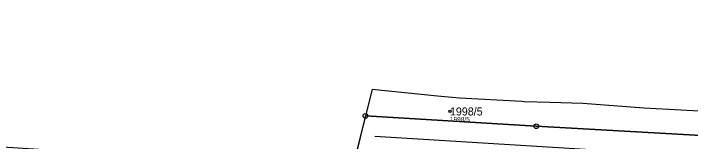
# Model space of a CAD drawing. Extents: x -762274 to -759271, y -1061928 to -1059060.
# Drawn here: x -761839.4 to -761695.6, y -1060342.9 to -1060315.8 of the extents above; entities that cross this region are included whole.
import ezdxf

# ---------------------------------------------------------------- set-up
doc = ezdxf.new("R2010")
doc.units = 0
for name, color, linetype in [('Definiční body', 7, 'Continuous'), ('Hranice parcel', 7, 'Continuous'), ('Parcelní čísla', 7, 'Continuous'), ('Polygon ku', 7, 'Continuous'), ('Polygon parcely', 7, 'Continuous'), ('Poz předměty', 7, 'Continuous'), ('Značky bodu BP', 7, 'Continuous')]:
    doc.layers.add(name, color=color, linetype=linetype)

msp = doc.modelspace()

# ---------------------------------------------------------------- linework, layer by layer
at = {"layer": 'Definiční body'}
msp.add_circle((-761746.69, -1060336.53), 0.25, dxfattribs=at)
at = {"layer": 'Hranice parcel'}
msp.add_line((-761764.63, -1060337.47), (-761767.24, -1060347.85), dxfattribs=at)
for points in [[(-761692.36, -1060336.57), (-761705.49, -1060335.84), (-761718.43, -1060334.87), (-761725.44, -1060334.64), (-761730.94, -1060334.46), (-761731.39, -1060334.45), (-761744.62, -1060333.74), (-761749.32, -1060333.29), (-761763.23, -1060331.91), (-761764.63, -1060337.47)], [(-761692.45, -1060341.64), (-761693.27, -1060341.62), (-761728.34, -1060339.65), (-761764.63, -1060337.47)]]:
    msp.add_lwpolyline(points, dxfattribs=at)
at = {"layer": 'Polygon ku'}
for points in [[(-761731.39, -1060334.45), (-761744.62, -1060333.74), (-761749.32, -1060333.29), (-761763.23, -1060331.91), (-761764.63, -1060337.47), (-761767.24, -1060347.85), (-761806.24, -1060346.36), (-761847.46, -1060343.72)], [(-761692.36, -1060336.57), (-761705.49, -1060335.84), (-761718.43, -1060334.87), (-761725.44, -1060334.64), (-761730.94, -1060334.46), (-761731.39, -1060334.45)]]:
    msp.add_lwpolyline(points, dxfattribs=at)
at = {"layer": 'Polygon parcely'}
msp.add_lwpolyline([(-761513.09, -1060315.8), (-761561.04, -1060327.16), (-761587.65, -1060333.41), (-761588.23, -1060333.55), (-761602.6, -1060336.79), (-761617.22, -1060340.09), (-761632.75, -1060341.17), (-761636.52, -1060341.43), (-761647.47, -1060341.77), (-761662.57, -1060342.25), (-761664.84, -1060342.32), (-761692.45, -1060341.64), (-761693.27, -1060341.62), (-761728.34, -1060339.65), (-761764.63, -1060337.47), (-761767.24, -1060347.85)], dxfattribs=at)
msp.add_lwpolyline([(-761731.39, -1060334.45), (-761744.62, -1060333.74), (-761749.32, -1060333.29), (-761763.23, -1060331.91), (-761764.63, -1060337.47), (-761728.34, -1060339.65), (-761693.27, -1060341.62), (-761692.45, -1060341.64), (-761692.36, -1060336.57), (-761705.49, -1060335.84), (-761718.43, -1060334.87), (-761725.44, -1060334.64), (-761730.94, -1060334.46)], close=True, dxfattribs=at)
at = {"layer": 'Poz předměty'}
msp.add_line((-761715.61, -1060344.71), (-761762.68, -1060341.83), dxfattribs=at)
at = {"layer": 'Značky bodu BP'}
for centre, radius in [((-761764.63, -1060337.47), 0.5), ((-761764.63, -1060337.47), 0.0303), ((-761728.34, -1060339.65), 0.5), ((-761728.34, -1060339.65), 0.0303)]:
    msp.add_circle(centre, radius, dxfattribs=at)

# ---------------------------------------------------------------- texts
at = {"layer": 'Definiční body'}
msp.add_text('1998/5', height=1, dxfattribs=at).set_placement((-761746.69, -1060338.69))
at = {"layer": 'Parcelní čísla'}
msp.add_text('1998/5', height=1.7, dxfattribs=at).set_placement((-761746.69, -1060337.38))

doc.saveas('drawing.dxf')
